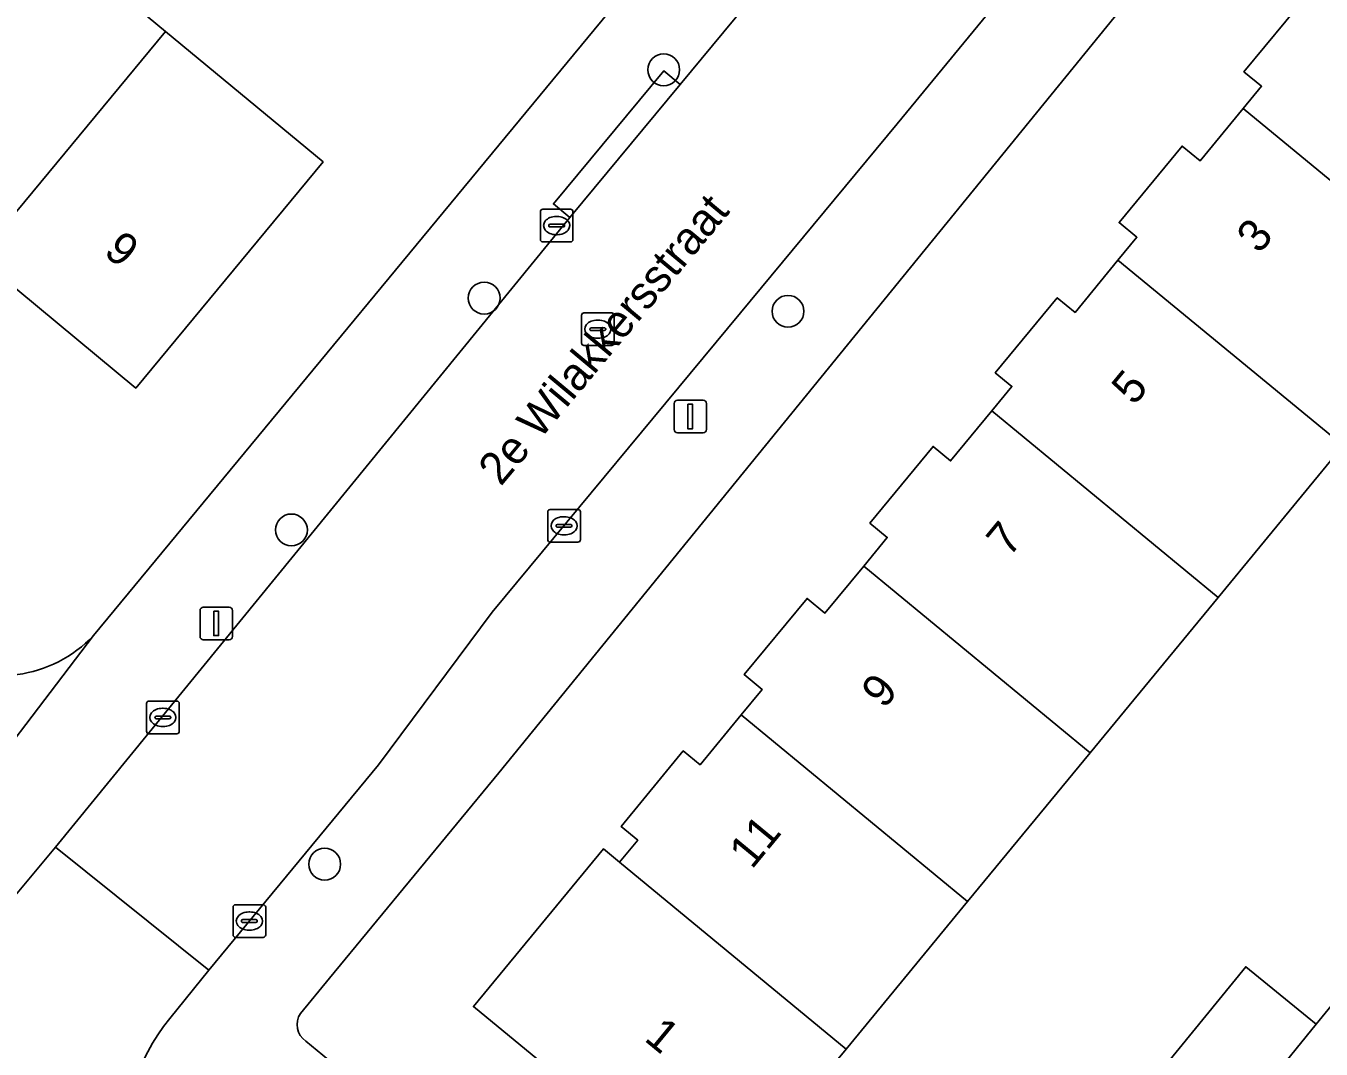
# Model space of a CAD drawing. Extents: x 162073 to 163043, y 381818 to 382561.
# Drawn here: x 162449.04 to 162488.75, y 382262.95 to 382294.33 of the extents above; entities that cross this region are included whole.
import ezdxf

# ---------------------------------------------------------------- set-up
doc = ezdxf.new("R2010")
doc.units = 0
for name, color, linetype in [('IMGEO_Boom', 7, 'Continuous'), ('IMGEO_Erf', 7, 'Continuous'), ('IMGEO_Kolk', 7, 'Continuous'), ('IMGEO_Lichtmast', 7, 'Continuous'), ('IMGEO_Openbare_ruimte_label', 7, 'Continuous'), ('IMGEO_Pand', 7, 'Continuous'), ('IMGEO_Pand_nummerreeks', 7, 'Continuous'), ('IMGEO_Rijbaan_lokaal_open', 7, 'Continuous'), ('IMGEO_Rioolput', 7, 'Continuous'), ('IMGEO_Voetpad_open', 7, 'Continuous')]:
    doc.layers.add(name, color=color, linetype=linetype)

msp = doc.modelspace()

# ---------------------------------------------------------------- linework, layer by layer
at = {"layer": 'IMGEO_Boom'}
for centre in [(162468.594, 382292.981), (162463.09, 382285.98), (162472.405, 382285.574), (162457.178, 382278.868), (162458.199, 382268.618)]:
    msp.add_circle(centre, 0.489, dxfattribs=at)
at = {"layer": 'IMGEO_Erf'}
for points in [[(162451.114, 382275.636), (162467.533, 382295.517), (162464.436, 382298.075), (162462.484, 382295.71), (162459.474, 382298.193), (162461.426, 382300.558), (162458.273, 382303.247), (162456.545, 382301.219), (162453.512, 382303.804), (162450.397, 382306.46)], [(162491.614, 382305.9), (162463.534, 382271.417), (162458.343, 382265.121), (162457.453, 382264.041)], [(162470.935, 382257.518), (162462.76, 382264.25), (162466.744, 382269.087), (162467.243, 382268.676), (162467.799, 382269.351), (162467.285, 382269.774), (162469.193, 382272.09), (162469.708, 382271.665), (162470.968, 382273.194), (162471.613, 382273.978), (162471.064, 382274.43), (162472.99, 382276.767), (162473.537, 382276.317), (162474.726, 382277.761), (162475.45, 382278.64), (162474.917, 382279.079), (162476.853, 382281.429), (162477.391, 382280.986), (162478.655, 382282.52), (162479.271, 382283.269), (162478.762, 382283.688), (162480.659, 382285.992), (162481.206, 382285.541), (162482.523, 382287.139), (162483.104, 382287.845), (162482.557, 382288.295), (162484.488, 382290.64), (162485.041, 382290.185), (162486.363, 382291.79), (162486.927, 382292.474), (162486.387, 382292.919), (162488.311, 382295.255)], [(162457.619, 382263.189), (162459.18, 382261.904), (162475.761, 382248.251), (162478.317, 382251.355), (162474.824, 382254.232), (162476.565, 382256.346), (162480.058, 382253.468), (162483.451, 382257.921), (162481.553, 382259.466), (162483.988, 382262.459), (162486.44, 382265.471), (162488.329, 382263.933), (162488.605, 382263.708), (162491.308, 382267.028), (162489.142, 382268.791), (162491.617, 382271.833), (162493.971, 382274.724), (162496.137, 382272.961), (162498.99, 382276.207), (162500.055, 382275.334), (162502.069, 382273.725), (162502.096, 382273.753), (162518.927, 382284.853)], [(162489.431, 382281.457), (162485.595, 382276.798), (162481.672, 382272.035), (162477.912, 382267.469), (162474.188, 382262.947), (162472.187, 382260.517)]]:
    msp.add_lwpolyline(points, dxfattribs=at)
msp.add_lwpolyline([(162453.314, 382294.159), (162458.149, 382290.155), (162452.406, 382283.22), (162447.57, 382287.225), (162442.961, 382291.044), (162438.248, 382294.947), (162445.008, 382303.109), (162447.578, 382300.981), (162446.561, 382299.752), (162448.704, 382297.977)], close=True, dxfattribs=at)
for centre, radius, start, end in [((162448.256, 382278.32), 3.921, 238.4949, 316.803), ((162457.974, 382263.7), 0.622, 146.8079, 235.2423)]:
    msp.add_arc(centre, radius, start, end, dxfattribs=at)
at = {"layer": 'IMGEO_Kolk'}
for p, q in [((162464.886, 382288.703), (162465.738, 382288.703)), ((162464.811, 382287.777), (162464.811, 382288.629)), ((162465.299, 382288.483), (162465.324, 382288.483)), ((162465.812, 382288.629), (162465.812, 382287.777)), ((162465.07, 382288.197), (162465.07, 382288.209)), ((162465.508, 382288.16), (162465.11, 382288.16)), ((162465.113, 382288.246), (162465.511, 382288.246)), ((162465.322, 382287.923), (162465.297, 382287.923)), ((162465.554, 382288.209), (162465.554, 382288.197)), ((162465.738, 382287.703), (162464.886, 382287.703)), ((162465.038, 382278.569), (162465.038, 382279.421)), ((162465.113, 382279.495), (162465.965, 382279.495)), ((162465.526, 382279.275), (162465.551, 382279.275)), ((162466.039, 382279.421), (162466.039, 382278.569)), ((162465.297, 382278.989), (162465.297, 382279.001)), ((162465.735, 382278.952), (162465.337, 382278.952)), ((162465.34, 382279.038), (162465.738, 382279.038)), ((162465.781, 382279.001), (162465.781, 382278.989)), ((162465.965, 382278.495), (162465.113, 382278.495)), ((162465.549, 382278.715), (162465.524, 382278.715)), ((162452.811, 382273.618), (162453.663, 382273.618)), ((162452.736, 382272.692), (162452.736, 382273.544)), ((162453.224, 382273.398), (162453.249, 382273.398)), ((162453.737, 382273.544), (162453.737, 382272.692)), ((162452.995, 382273.112), (162452.995, 382273.124)), ((162453.433, 382273.075), (162453.035, 382273.075)), ((162453.038, 382273.161), (162453.436, 382273.161)), ((162453.247, 382272.838), (162453.222, 382272.838)), ((162453.479, 382273.124), (162453.479, 382273.112)), ((162453.663, 382272.618), (162452.811, 382272.618)), ((162455.388, 382266.447), (162455.388, 382267.299)), ((162455.463, 382267.373), (162456.315, 382267.373)), ((162456.389, 382267.299), (162456.389, 382266.447)), ((162455.647, 382266.867), (162455.647, 382266.879)), ((162455.69, 382266.916), (162456.088, 382266.916)), ((162455.876, 382267.153), (162455.901, 382267.153)), ((162456.131, 382266.879), (162456.131, 382266.867)), ((162456.085, 382266.83), (162455.687, 382266.83)), ((162455.899, 382266.593), (162455.874, 382266.593)), ((162456.315, 382266.373), (162455.463, 382266.373))]:
    msp.add_line(p, q, dxfattribs=at)
for points in [[(162464.886, 382288.703), (162465.738, 382288.703)], [(162464.811, 382287.777), (162464.811, 382288.629)], [(162465.812, 382288.629), (162465.812, 382287.777)], [(162465.738, 382287.703), (162464.886, 382287.703)], [(162465.038, 382278.569), (162465.038, 382279.421)], [(162465.113, 382279.495), (162465.965, 382279.495)], [(162466.039, 382279.421), (162466.039, 382278.569)], [(162465.965, 382278.495), (162465.113, 382278.495)], [(162452.811, 382273.618), (162453.663, 382273.618)], [(162452.736, 382272.692), (162452.736, 382273.544)], [(162453.737, 382273.544), (162453.737, 382272.692)], [(162453.663, 382272.618), (162452.811, 382272.618)], [(162455.388, 382266.447), (162455.388, 382267.299)], [(162455.463, 382267.373), (162456.315, 382267.373)], [(162456.389, 382267.299), (162456.389, 382266.447)], [(162456.315, 382266.373), (162455.463, 382266.373)]]:
    msp.add_lwpolyline(points, dxfattribs=at)
for centre, radius, start, end in [((162464.888, 382288.627), 0.0765, 91.552, 178.448), ((162464.888, 382288.627), 0.0765, 91.552, 178.448), ((162465.736, 382288.627), 0.0765, 1.552, 88.448), ((162465.736, 382288.627), 0.0765, 1.552, 88.448), ((162465.11, 382288.206), 0.0403, 85.8775, 175.7526), ((162465.107, 382288.196), 0.0366, 178.938, 274.7102), ((162465.511, 382288.203), 0.043, 264.8664, 352.4533), ((162465.515, 382288.208), 0.0386, 1.7309, 96.639), ((162464.888, 382287.779), 0.0765, 181.552, 268.448), ((162464.888, 382287.779), 0.0765, 181.552, 268.448), ((162465.736, 382287.779), 0.0765, 271.552, 358.448), ((162465.736, 382287.779), 0.0765, 271.552, 358.448), ((162465.115, 382279.419), 0.0765, 91.552, 178.448), ((162465.115, 382279.419), 0.0765, 91.552, 178.448), ((162465.963, 382279.419), 0.0765, 1.552, 88.448), ((162465.963, 382279.419), 0.0765, 1.552, 88.448), ((162465.337, 382278.998), 0.0403, 85.8775, 175.7526), ((162465.334, 382278.988), 0.0366, 178.938, 274.7102), ((162465.738, 382278.995), 0.043, 264.8664, 352.4533), ((162465.742, 382279), 0.0386, 1.7309, 96.639), ((162465.115, 382278.571), 0.0765, 181.552, 268.448), ((162465.115, 382278.571), 0.0765, 181.552, 268.448), ((162465.963, 382278.571), 0.0765, 271.552, 358.448), ((162465.963, 382278.571), 0.0765, 271.552, 358.448), ((162452.813, 382273.542), 0.0765, 91.552, 178.448), ((162452.813, 382273.542), 0.0765, 91.552, 178.448), ((162453.661, 382273.542), 0.0765, 1.552, 88.448), ((162453.661, 382273.542), 0.0765, 1.552, 88.448), ((162453.035, 382273.121), 0.0403, 85.8775, 175.7526), ((162453.032, 382273.111), 0.0366, 178.938, 274.7102), ((162453.436, 382273.118), 0.043, 264.8664, 352.4533), ((162453.44, 382273.123), 0.0386, 1.7309, 96.639), ((162452.813, 382272.694), 0.0765, 181.552, 268.448), ((162452.813, 382272.694), 0.0765, 181.552, 268.448), ((162453.661, 382272.694), 0.0765, 271.552, 358.448), ((162453.661, 382272.694), 0.0765, 271.552, 358.448), ((162455.465, 382267.297), 0.0765, 91.552, 178.448), ((162455.465, 382267.297), 0.0765, 91.552, 178.448), ((162456.313, 382267.297), 0.0765, 1.552, 88.448), ((162456.313, 382267.297), 0.0765, 1.552, 88.448), ((162455.687, 382266.876), 0.0403, 85.8775, 175.7526), ((162455.684, 382266.866), 0.0366, 178.938, 274.7102), ((162456.088, 382266.873), 0.043, 264.8664, 352.4533), ((162456.092, 382266.878), 0.0386, 1.7309, 96.639), ((162455.465, 382266.449), 0.0765, 181.552, 268.448), ((162455.465, 382266.449), 0.0765, 181.552, 268.448), ((162456.313, 382266.449), 0.0765, 271.552, 358.448), ((162456.313, 382266.449), 0.0765, 271.552, 358.448)]:
    msp.add_arc(centre, radius, start, end, dxfattribs=at)
for centre, major_axis, ratio, start_param, end_param in [((162465.298, 382288.203), (-0.387, 0.002), 0.722429, 4.712389, 7.853982), ((162465.323, 382288.203), (-0.39, 0.002), 0.717154, 1.570796, 4.712389), ((162465.525, 382278.995), (-0.387, 0.002), 0.722429, 4.712389, 7.853982), ((162465.55, 382278.995), (-0.39, 0.002), 0.717154, 1.570796, 4.712389), ((162453.223, 382273.118), (-0.387, 0.002), 0.722429, 4.712389, 7.853982), ((162453.248, 382273.118), (-0.39, 0.002), 0.717154, 1.570796, 4.712389), ((162455.875, 382266.873), (-0.387, 0.002), 0.722429, 4.712389, 7.853982), ((162455.9, 382266.873), (-0.39, 0.002), 0.717154, 1.570796, 4.712389)]:
    msp.add_ellipse(centre, major_axis=major_axis, ratio=ratio, start_param=start_param, end_param=end_param, dxfattribs=at)
at = {"layer": 'IMGEO_Lichtmast'}
for p, q in [((162468.912, 382281.947), (162468.912, 382282.747)), ((162468.912, 382282.747), (162468.912, 382281.947)), ((162469.012, 382282.847), (162469.802, 382282.847)), ((162469.802, 382282.847), (162469.012, 382282.847)), ((162469.902, 382282.747), (162469.902, 382281.947)), ((162469.902, 382281.947), (162469.902, 382282.747)), ((162469.802, 382281.847), (162469.012, 382281.847)), ((162469.012, 382281.847), (162469.802, 382281.847)), ((162454.377, 382275.602), (162454.377, 382276.402)), ((162454.377, 382276.402), (162454.377, 382275.602)), ((162454.477, 382276.502), (162455.267, 382276.502)), ((162455.267, 382276.502), (162454.477, 382276.502)), ((162455.367, 382276.402), (162455.367, 382275.602)), ((162455.367, 382275.602), (162455.367, 382276.402)), ((162455.267, 382275.502), (162454.477, 382275.502)), ((162454.477, 382275.502), (162455.267, 382275.502))]:
    msp.add_line(p, q, dxfattribs=at)
for points in [[(162469.332, 382282.722), (162469.482, 382282.722), (162469.482, 382281.972), (162469.332, 382281.972), (162469.332, 382282.722)], [(162454.797, 382276.377), (162454.947, 382276.377), (162454.947, 382275.627), (162454.797, 382275.627), (162454.797, 382276.377)]]:
    msp.add_lwpolyline(points, dxfattribs=at)
for centre, start, end in [((162469.012, 382282.747), 90, 180), ((162469.012, 382282.747), 90, 180), ((162469.802, 382282.747), 0, 90), ((162469.802, 382282.747), 360, 90), ((162469.012, 382281.947), 180, 270), ((162469.012, 382281.947), 180, 270), ((162469.802, 382281.947), 270, 0), ((162469.802, 382281.947), 270, 0), ((162454.477, 382276.402), 90, 180), ((162454.477, 382276.402), 90, 180), ((162455.267, 382276.402), 0, 90), ((162455.267, 382276.402), 360, 90), ((162454.477, 382275.602), 180, 270), ((162454.477, 382275.602), 180, 270), ((162455.267, 382275.602), 270, 0), ((162455.267, 382275.602), 270, 0)]:
    msp.add_arc(centre, 0.1, start, end, dxfattribs=at)
at = {"layer": 'IMGEO_Pand'}
for points in [[(162453.314, 382294.159), (162448.704, 382297.977), (162442.961, 382291.044), (162447.57, 382287.225)], [(162493.259, 382286.105), (162497.184, 382290.872), (162494.111, 382293.403), (162490.252, 382296.582), (162488.816, 382294.839), (162488.311, 382295.255), (162486.387, 382292.919), (162486.927, 382292.474), (162486.363, 382291.79)], [(162453.314, 382294.159), (162447.57, 382287.225), (162452.406, 382283.22), (162458.149, 382290.155)], [(162493.259, 382286.105), (162486.363, 382291.79), (162485.041, 382290.185), (162484.488, 382290.64), (162482.557, 382288.295), (162483.104, 382287.845), (162482.523, 382287.139), (162489.431, 382281.457)], [(162478.655, 382282.52), (162485.595, 382276.798), (162489.431, 382281.457), (162482.523, 382287.139), (162481.206, 382285.541), (162480.659, 382285.992), (162478.762, 382283.688), (162479.271, 382283.269)], [(162478.655, 382282.52), (162477.391, 382280.986), (162476.853, 382281.429), (162474.917, 382279.079), (162475.45, 382278.64), (162474.726, 382277.761), (162481.672, 382272.035), (162485.595, 382276.798)], [(162470.968, 382273.194), (162477.912, 382267.469), (162481.672, 382272.035), (162474.726, 382277.761), (162473.537, 382276.317), (162472.99, 382276.767), (162471.064, 382274.43), (162471.613, 382273.978)], [(162467.243, 382268.676), (162474.188, 382262.947), (162477.912, 382267.469), (162470.968, 382273.194), (162469.708, 382271.665), (162469.193, 382272.09), (162467.285, 382269.774), (162467.799, 382269.351)], [(162466.744, 382269.087), (162462.76, 382264.25), (162470.935, 382257.518), (162472.912, 382259.919), (162472.187, 382260.517), (162474.188, 382262.947), (162467.243, 382268.676)], [(162488.605, 382263.708), (162488.329, 382263.933), (162486.44, 382265.471), (162483.988, 382262.459), (162486.143, 382260.683)]]:
    msp.add_lwpolyline(points, close=True, dxfattribs=at)
at = {"layer": 'IMGEO_Rijbaan_lokaal_open'}
for points in [[(162494.332, 382322.507), (162493.176, 382321.235), (162479.463, 382305.043), (162469.096, 382292.53), (162465.715, 382288.449), (162449.944, 382269.142), (162454.648, 382265.37), (162456.009, 382267.016), (162459.852, 382271.661), (162463.337, 382276.342), (162470.953, 382285.525), (162475.751, 382291.321), (162481.508, 382298.327), (162485.327, 382302.608), (162486.228, 382303.617), (162488.329, 382306.167)], [(162453.451, 382263.886), (162454.648, 382265.37), (162449.944, 382269.142), (162447.125, 382265.765)]]:
    msp.add_lwpolyline(points, dxfattribs=at)
msp.add_arc((162458.345, 382259.906), 6.308, 140.8809, 227.7544, dxfattribs=at)
at = {"layer": 'IMGEO_Rioolput'}
for p, q in [((162466.148, 382285.526), (162467, 382285.526)), ((162466.073, 382284.6), (162466.073, 382285.452)), ((162466.561, 382285.306), (162466.586, 382285.306)), ((162467.074, 382285.452), (162467.074, 382284.6)), ((162466.332, 382285.02), (162466.332, 382285.032)), ((162466.77, 382284.983), (162466.372, 382284.983)), ((162466.375, 382285.069), (162466.773, 382285.069)), ((162466.584, 382284.746), (162466.559, 382284.746)), ((162466.816, 382285.032), (162466.816, 382285.02)), ((162467, 382284.526), (162466.148, 382284.526))]:
    msp.add_line(p, q, dxfattribs=at)
for points in [[(162466.148, 382285.526), (162467, 382285.526)], [(162466.073, 382284.6), (162466.073, 382285.452)], [(162467.074, 382285.452), (162467.074, 382284.6)], [(162467, 382284.526), (162466.148, 382284.526)]]:
    msp.add_lwpolyline(points, dxfattribs=at)
for centre, radius, start, end in [((162466.15, 382285.45), 0.0765, 91.552, 178.448), ((162466.15, 382285.45), 0.0765, 91.552, 178.448), ((162466.998, 382285.45), 0.0765, 1.552, 88.448), ((162466.998, 382285.45), 0.0765, 1.552, 88.448), ((162466.372, 382285.029), 0.0403, 85.8775, 175.7526), ((162466.369, 382285.019), 0.0366, 178.938, 274.7102), ((162466.773, 382285.026), 0.043, 264.8664, 352.4533), ((162466.777, 382285.031), 0.0386, 1.7309, 96.639), ((162466.15, 382284.602), 0.0765, 181.552, 268.448), ((162466.15, 382284.602), 0.0765, 181.552, 268.448), ((162466.998, 382284.602), 0.0765, 271.552, 358.448), ((162466.998, 382284.602), 0.0765, 271.552, 358.448)]:
    msp.add_arc(centre, radius, start, end, dxfattribs=at)
for centre, major_axis, ratio, start_param, end_param in [((162466.56, 382285.026), (-0.387, 0.002), 0.722429, 4.712389, 7.853982), ((162466.585, 382285.026), (-0.39, 0.002), 0.717154, 1.570796, 4.712389)]:
    msp.add_ellipse(centre, major_axis=major_axis, ratio=ratio, start_param=start_param, end_param=end_param, dxfattribs=at)
at = {"layer": 'IMGEO_Voetpad_open'}
for points in [[(162503.197, 382329.33), (162505.928, 382330.651), (162502.414, 382337.752), (162500, 382334.829), (162492.459, 382325.699), (162491.711, 382324.793), (162468.578, 382296.782), (162467.533, 382295.517), (162451.114, 382275.636), (162446.591, 382269.704), (162444.783, 382267.387), (162443.04, 382265.099)], [(162465.715, 382288.449), (162465.214, 382288.865), (162468.597, 382292.945), (162469.096, 382292.53), (162479.463, 382305.043), (162493.176, 382321.235), (162494.332, 382322.507), (162493.678, 382323.052)], [(162492.996, 382311.833), (162488.329, 382306.167), (162489.121, 382305.527), (162486.178, 382301.886), (162485.327, 382302.608), (162481.508, 382298.327), (162475.751, 382291.321), (162470.953, 382285.525), (162463.337, 382276.342), (162459.852, 382271.661), (162456.009, 382267.016), (162454.648, 382265.37), (162453.451, 382263.886)], [(162457.453, 382264.041), (162458.343, 382265.121), (162463.534, 382271.417), (162491.614, 382305.9)], [(162447.125, 382265.765), (162449.944, 382269.142), (162465.715, 382288.449)], [(162443.04, 382265.099), (162444.783, 382267.387), (162433.238, 382276.858), (162435.101, 382279.182), (162446.591, 382269.704), (162451.114, 382275.636)], [(162491.308, 382267.028), (162488.605, 382263.708), (162486.143, 382260.683), (162483.718, 382257.704), (162483.451, 382257.921), (162480.058, 382253.468), (162478.317, 382251.355), (162475.761, 382248.251), (162476.81, 382247.387), (162481.569, 382253.156), (162482.206, 382253.929), (162494.331, 382268.629)], [(162454.104, 382255.237), (162455.97, 382258.081), (162457.906, 382260.427), (162459.18, 382261.904), (162457.619, 382263.189)]]:
    msp.add_lwpolyline(points, dxfattribs=at)
msp.add_lwpolyline([(162469.096, 382292.53), (162468.597, 382292.945), (162465.214, 382288.865), (162465.715, 382288.449)], close=True, dxfattribs=at)
for centre, radius, start, end in [((162448.256, 382278.32), 3.921, 238.4949, 316.803), ((162458.345, 382259.906), 6.308, 140.8809, 227.7544), ((162457.974, 382263.7), 0.622, 146.8079, 235.2423)]:
    msp.add_arc(centre, radius, start, end, dxfattribs=at)

# ---------------------------------------------------------------- texts
at = {"layer": 'IMGEO_Openbare_ruimte_label'}
msp.add_text('2e Wilakkersstraat', height=1, rotation=50.1504, dxfattribs=at).set_placement((162463.599, 382280.184))
at = {"layer": 'IMGEO_Pand_nummerreeks'}
for s, rotation, p in [('3', 50.4938, (162486.855, 382287.306)), ('9', 320.3652, (162451.383, 382287.339)), ('5', 50.4938, (162483.02, 382282.655)), ('7', 50.4938, (162479.185, 382278.004)), ('9', 50.4938, (162475.35, 382273.352)), ('11', 50.4938, (162471.295, 382268.434)), ('1', 320.529, (162467.962, 382263.23))]:
    msp.add_text(s, height=1, rotation=rotation, dxfattribs=at).set_placement(p)

doc.saveas('drawing.dxf')
